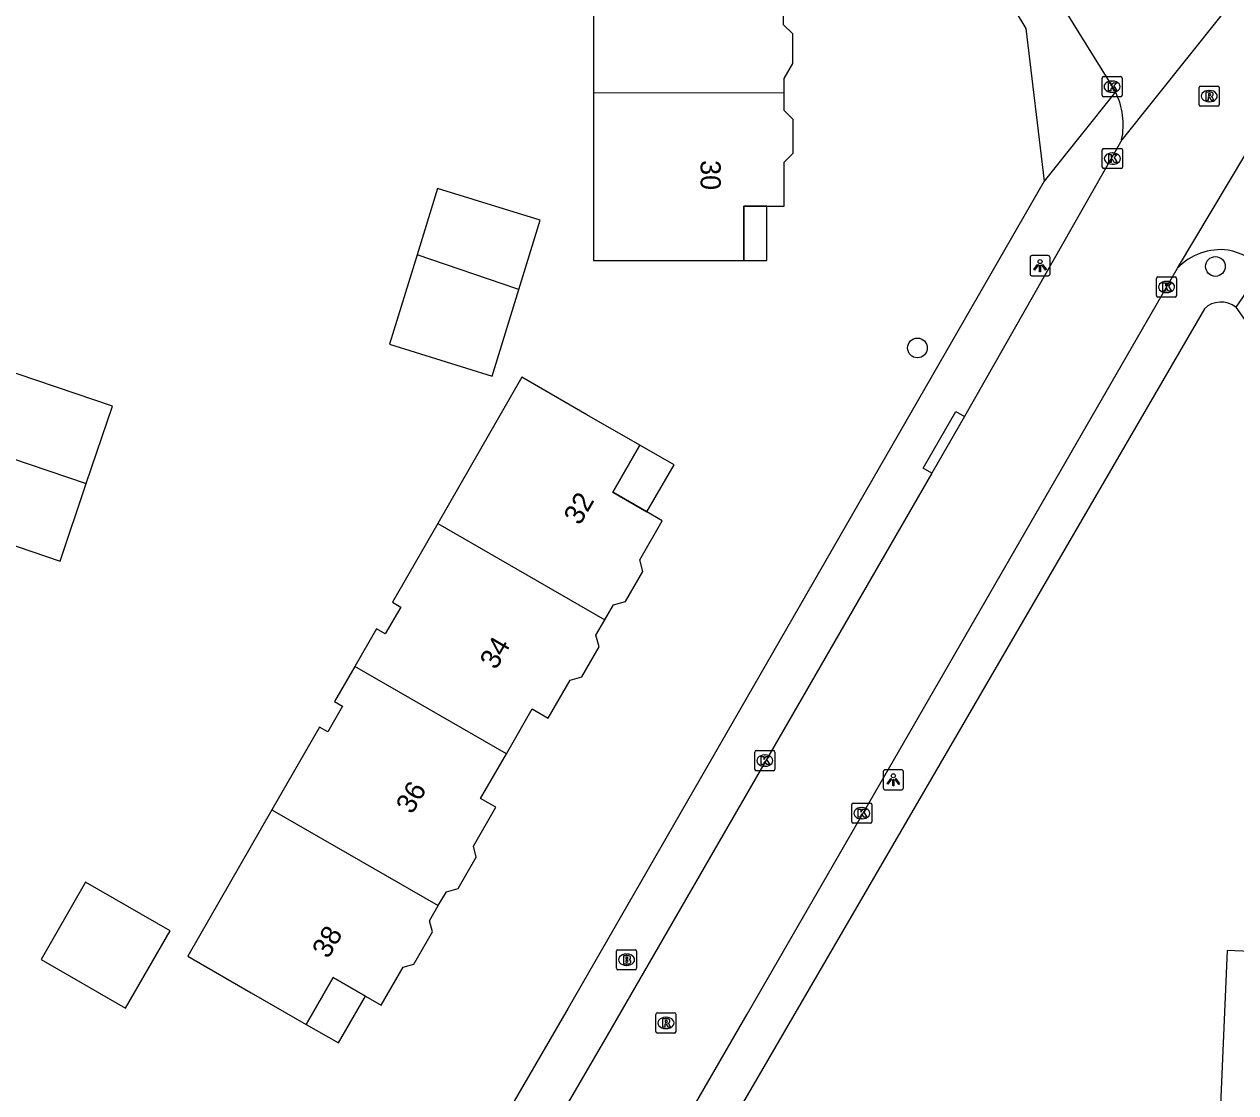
# Model space of a CAD drawing. Extents: x 161772 to 163123, y 383092 to 383917.
# Drawn here: x 162435.2 to 162495.4, y 383696.2 to 383749.3 of the extents above; entities that cross this region are included whole.
import ezdxf

# ---------------------------------------------------------------- set-up
doc = ezdxf.new("R2010")
doc.units = 0
for name, color, linetype in [('IMGEO_Boom', 7, 'Continuous'), ('IMGEO_Brandkraan', 7, 'Continuous'), ('IMGEO_Kolk', 7, 'Continuous'), ('IMGEO_Lichtpunt', 7, 'Continuous'), ('IMGEO_Pand', 7, 'Continuous'), ('IMGEO_Pand_nummerreeks', 7, 'Continuous'), ('IMGEO_Pand_overbouw', 7, 'Continuous'), ('IMGEO_Rijbaan_lokaal_open', 7, 'Continuous'), ('IMGEO_Rioolput', 7, 'Continuous'), ('IMGEO_Voetpad_open', 7, 'Continuous')]:
    doc.layers.add(name, color=color, linetype=linetype)

msp = doc.modelspace()

# ---------------------------------------------------------------- linework, layer by layer
at = {"layer": 'IMGEO_Boom'}
for centre in [(162494.371, 383737.295), (162479.555, 383733.247)]:
    msp.add_circle(centre, 0.489, dxfattribs=at)
at = {"layer": 'IMGEO_Brandkraan'}
for p, q in [((162464.67, 383703.346), (162465.522, 383703.346)), ((162464.595, 383702.42), (162464.595, 383703.272)), ((162465.083, 383703.126), (162465.108, 383703.126)), ((162465.596, 383703.272), (162465.596, 383702.42)), ((162465.522, 383702.346), (162464.67, 383702.346)), ((162465.106, 383702.566), (162465.081, 383702.566))]:
    msp.add_line(p, q, dxfattribs=at)
for points in [[(162464.67, 383703.346), (162465.522, 383703.346)], [(162464.595, 383702.42), (162464.595, 383703.272)], [(162464.943, 383703.046), (162464.943, 383702.646), (162465.156, 383702.646)], [(162465.174, 383703.046), (162464.943, 383703.046)], [(162465.122, 383702.965), (162465.068, 383702.965), (162465.068, 383702.889)], [(162465.068, 383702.889), (162465.121, 383702.889)], [(162465.13, 383702.813), (162465.068, 383702.813), (162465.068, 383702.732)], [(162465.068, 383702.732), (162465.13, 383702.732)], [(162465.596, 383703.272), (162465.596, 383702.42)], [(162465.522, 383702.346), (162464.67, 383702.346)]]:
    msp.add_lwpolyline(points, dxfattribs=at)
for centre, radius, start, end in [((162464.672, 383703.27), 0.0765, 91.55205, 178.44795), ((162464.672, 383703.27), 0.0765, 91.55205, 178.44795), ((162465.52, 383703.27), 0.0765, 1.55205, 88.44795), ((162465.52, 383703.27), 0.0765, 1.55205, 88.44795), ((162465.123, 383702.927), 0.0379, 267.82845, 90.93552), ((162465.131, 383702.772), 0.0404, 269.87594, 90.50774), ((162465.178, 383702.901), 0.145, 59.4692, 91.53667), ((162465.203, 383702.948), 0.0922, 285.51372, 58.15012), ((162465.208, 383702.756), 0.105, 301.31148, 78.98903), ((162464.672, 383702.422), 0.0765, 181.55205, 268.44795), ((162464.672, 383702.422), 0.0765, 181.55205, 268.44795), ((162465.162, 383702.897), 0.251, 268.66757, 293.53466), ((162465.52, 383702.422), 0.0765, 271.55205, 358.44795), ((162465.52, 383702.422), 0.0765, 271.55205, 358.44795)]:
    msp.add_arc(centre, radius, start, end, dxfattribs=at)
for centre, major_axis, ratio, start_param, end_param in [((162465.082, 383702.846), (-0.387, 0.002), 0.722429, 4.712389, 7.853982), ((162465.107, 383702.846), (-0.39, 0.002), 0.717154, 1.570796, 4.712389)]:
    msp.add_ellipse(centre, major_axis=major_axis, ratio=ratio, start_param=start_param, end_param=end_param, dxfattribs=at)
at = {"layer": 'IMGEO_Kolk'}
for p, q in [((162488.805, 383746.729), (162489.657, 383746.729)), ((162488.73, 383745.803), (162488.73, 383746.655)), ((162489.218, 383746.509), (162489.243, 383746.509)), ((162489.731, 383746.655), (162489.731, 383745.803)), ((162489.657, 383745.729), (162488.805, 383745.729)), ((162489.241, 383745.949), (162489.216, 383745.949)), ((162488.745, 383742.232), (162488.745, 383743.084)), ((162488.82, 383743.158), (162489.672, 383743.158)), ((162489.746, 383743.084), (162489.746, 383742.232)), ((162489.233, 383742.938), (162489.258, 383742.938)), ((162489.672, 383742.158), (162488.82, 383742.158)), ((162489.256, 383742.378), (162489.231, 383742.378)), ((162491.436, 383735.849), (162491.436, 383736.701)), ((162491.511, 383736.775), (162492.363, 383736.775)), ((162491.924, 383736.555), (162491.949, 383736.555)), ((162492.437, 383736.701), (162492.437, 383735.849)), ((162491.947, 383735.995), (162491.922, 383735.995)), ((162492.363, 383735.775), (162491.511, 383735.775)), ((162471.469, 383712.315), (162471.469, 383713.167)), ((162471.544, 383713.241), (162472.396, 383713.241)), ((162471.957, 383713.021), (162471.982, 383713.021)), ((162472.47, 383713.167), (162472.47, 383712.315)), ((162471.98, 383712.461), (162471.955, 383712.461)), ((162472.396, 383712.241), (162471.544, 383712.241)), ((162476.291, 383709.702), (162476.291, 383710.554)), ((162476.366, 383710.628), (162477.218, 383710.628)), ((162477.292, 383710.554), (162477.292, 383709.702)), ((162476.779, 383710.408), (162476.804, 383710.408)), ((162477.218, 383709.628), (162476.366, 383709.628)), ((162476.802, 383709.848), (162476.777, 383709.848))]:
    msp.add_line(p, q, dxfattribs=at)
for points in [[(162488.805, 383746.729), (162489.657, 383746.729)], [(162488.73, 383745.803), (162488.73, 383746.655)], [(162489.051, 383746.429), (162489.174, 383746.429), (162489.174, 383746.278), (162489.304, 383746.429), (162489.468, 383746.429), (162489.322, 383746.278), (162489.475, 383746.029), (162489.323, 383746.029), (162489.238, 383746.193), (162489.174, 383746.126), (162489.174, 383746.029), (162489.051, 383746.029), (162489.051, 383746.429)], [(162489.731, 383746.655), (162489.731, 383745.803)], [(162489.657, 383745.729), (162488.805, 383745.729)], [(162488.745, 383742.232), (162488.745, 383743.084)], [(162488.82, 383743.158), (162489.672, 383743.158)], [(162489.746, 383743.084), (162489.746, 383742.232)], [(162489.066, 383742.858), (162489.189, 383742.858), (162489.189, 383742.707), (162489.319, 383742.858), (162489.483, 383742.858), (162489.337, 383742.707), (162489.49, 383742.458), (162489.338, 383742.458), (162489.253, 383742.622), (162489.189, 383742.555), (162489.189, 383742.458), (162489.066, 383742.458), (162489.066, 383742.858)], [(162489.672, 383742.158), (162488.82, 383742.158)], [(162491.436, 383735.849), (162491.436, 383736.701)], [(162491.511, 383736.775), (162492.363, 383736.775)], [(162491.757, 383736.475), (162491.88, 383736.475), (162491.88, 383736.324), (162492.01, 383736.475), (162492.174, 383736.475), (162492.028, 383736.324), (162492.181, 383736.075), (162492.029, 383736.075), (162491.944, 383736.239), (162491.88, 383736.172), (162491.88, 383736.075), (162491.757, 383736.075), (162491.757, 383736.475)], [(162492.437, 383736.701), (162492.437, 383735.849)], [(162492.363, 383735.775), (162491.511, 383735.775)], [(162471.469, 383712.315), (162471.469, 383713.167)], [(162471.544, 383713.241), (162472.396, 383713.241)], [(162472.47, 383713.167), (162472.47, 383712.315)], [(162471.79, 383712.941), (162471.913, 383712.941), (162471.913, 383712.79), (162472.043, 383712.941), (162472.207, 383712.941), (162472.061, 383712.79), (162472.214, 383712.541), (162472.062, 383712.541), (162471.977, 383712.705), (162471.913, 383712.638), (162471.913, 383712.541), (162471.79, 383712.541), (162471.79, 383712.941)], [(162472.396, 383712.241), (162471.544, 383712.241)], [(162476.291, 383709.702), (162476.291, 383710.554)], [(162476.366, 383710.628), (162477.218, 383710.628)], [(162477.292, 383710.554), (162477.292, 383709.702)], [(162476.612, 383710.328), (162476.735, 383710.328), (162476.735, 383710.177), (162476.865, 383710.328), (162477.029, 383710.328), (162476.883, 383710.177), (162477.036, 383709.928), (162476.884, 383709.928), (162476.799, 383710.092), (162476.735, 383710.025), (162476.735, 383709.928), (162476.612, 383709.928), (162476.612, 383710.328)], [(162477.218, 383709.628), (162476.366, 383709.628)]]:
    msp.add_lwpolyline(points, dxfattribs=at)
for centre, start, end in [((162488.807, 383746.653), 91.55205, 178.44795), ((162488.807, 383746.653), 91.55205, 178.44795), ((162489.655, 383746.653), 1.55205, 88.44795), ((162489.655, 383746.653), 1.55205, 88.44795), ((162488.807, 383745.805), 181.55205, 268.44795), ((162488.807, 383745.805), 181.55205, 268.44795), ((162489.655, 383745.805), 271.55205, 358.44795), ((162489.655, 383745.805), 271.55205, 358.44795), ((162488.822, 383743.082), 91.55205, 178.44795), ((162488.822, 383743.082), 91.55205, 178.44795), ((162489.67, 383743.082), 1.55205, 88.44795), ((162489.67, 383743.082), 1.55205, 88.44795), ((162488.822, 383742.234), 181.55205, 268.44795), ((162488.822, 383742.234), 181.55205, 268.44795), ((162489.67, 383742.234), 271.55205, 358.44795), ((162489.67, 383742.234), 271.55205, 358.44795), ((162491.513, 383736.699), 91.55205, 178.44795), ((162491.513, 383736.699), 91.55205, 178.44795), ((162492.361, 383736.699), 1.55205, 88.44795), ((162492.361, 383736.699), 1.55205, 88.44795), ((162491.513, 383735.851), 181.55205, 268.44795), ((162491.513, 383735.851), 181.55205, 268.44795), ((162492.361, 383735.851), 271.55205, 358.44795), ((162492.361, 383735.851), 271.55205, 358.44795), ((162471.546, 383713.165), 91.55205, 178.44795), ((162471.546, 383713.165), 91.55205, 178.44795), ((162472.394, 383713.165), 1.55205, 88.44795), ((162472.394, 383713.165), 1.55205, 88.44795), ((162471.546, 383712.317), 181.55205, 268.44795), ((162471.546, 383712.317), 181.55205, 268.44795), ((162472.394, 383712.317), 271.55205, 358.44795), ((162472.394, 383712.317), 271.55205, 358.44795), ((162476.368, 383710.552), 91.55205, 178.44795), ((162476.368, 383710.552), 91.55205, 178.44795), ((162477.216, 383710.552), 1.55205, 88.44795), ((162477.216, 383710.552), 1.55205, 88.44795), ((162476.368, 383709.704), 181.55205, 268.44795), ((162476.368, 383709.704), 181.55205, 268.44795), ((162477.216, 383709.704), 271.55205, 358.44795), ((162477.216, 383709.704), 271.55205, 358.44795)]:
    msp.add_arc(centre, 0.0765, start, end, dxfattribs=at)
for centre, major_axis, ratio, start_param, end_param in [((162489.217, 383746.229), (-0.387, 0.002), 0.722429, 4.712389, 7.853982), ((162489.242, 383746.229), (-0.39, 0.002), 0.717154, 1.570796, 4.712389), ((162489.232, 383742.658), (-0.387, 0.002), 0.722429, 4.712389, 7.853982), ((162489.257, 383742.658), (-0.39, 0.002), 0.717154, 1.570796, 4.712389), ((162491.923, 383736.275), (-0.387, 0.002), 0.722429, 4.712389, 7.853982), ((162491.948, 383736.275), (-0.39, 0.002), 0.717154, 1.570796, 4.712389), ((162471.956, 383712.741), (-0.387, 0.002), 0.722429, 4.712389, 7.853982), ((162471.981, 383712.741), (-0.39, 0.002), 0.717154, 1.570796, 4.712389), ((162476.778, 383710.128), (-0.387, 0.002), 0.722429, 4.712389, 7.853982), ((162476.803, 383710.128), (-0.39, 0.002), 0.717154, 1.570796, 4.712389)]:
    msp.add_ellipse(centre, major_axis=major_axis, ratio=ratio, start_param=start_param, end_param=end_param, dxfattribs=at)
at = {"layer": 'IMGEO_Lichtpunt'}
for p, q in [((162485.154, 383737.738), (162485.154, 383736.931)), ((162485.154, 383737.738), (162485.154, 383736.931)), ((162486.056, 383737.833), (162485.248, 383737.833)), ((162486.056, 383737.833), (162485.248, 383737.833)), ((162486.15, 383736.931), (162486.15, 383737.738)), ((162486.15, 383736.931), (162486.15, 383737.738)), ((162485.248, 383736.837), (162486.056, 383736.837)), ((162485.248, 383736.837), (162486.056, 383736.837)), ((162477.86, 383712.189), (162477.86, 383711.382)), ((162477.86, 383712.189), (162477.86, 383711.382)), ((162478.762, 383712.284), (162477.954, 383712.284)), ((162478.762, 383712.284), (162477.954, 383712.284)), ((162478.856, 383711.382), (162478.856, 383712.189)), ((162478.856, 383711.382), (162478.856, 383712.189)), ((162477.954, 383711.288), (162478.762, 383711.288)), ((162477.954, 383711.288), (162478.762, 383711.288))]:
    msp.add_line(p, q, dxfattribs=at)
for points in [[(162485.528, 383737.402), (162485.567, 383737.374), (162485.379, 383737.112), (162485.341, 383737.139), (162485.528, 383737.402)], [(162485.63, 383737.354), (162485.677, 383737.354), (162485.677, 383737.032), (162485.63, 383737.032), (162485.63, 383737.354)], [(162485.74, 383737.374), (162485.778, 383737.401), (162485.965, 383737.139), (162485.926, 383737.111), (162485.74, 383737.374)], [(162478.234, 383711.853), (162478.273, 383711.825), (162478.085, 383711.563), (162478.047, 383711.59), (162478.234, 383711.853)], [(162478.336, 383711.805), (162478.383, 383711.805), (162478.383, 383711.483), (162478.336, 383711.483), (162478.336, 383711.805)], [(162478.446, 383711.825), (162478.484, 383711.852), (162478.671, 383711.59), (162478.632, 383711.562), (162478.446, 383711.825)]]:
    msp.add_lwpolyline(points, dxfattribs=at)
for centre in [(162485.653, 383737.536), (162478.359, 383711.987)]:
    msp.add_circle(centre, 0.0994, dxfattribs=at)
for centre, start, end in [((162485.248, 383737.738), 90, 180), ((162485.248, 383737.738), 90, 180), ((162486.056, 383737.738), 0, 90), ((162486.056, 383737.738), 0, 90), ((162485.248, 383736.931), 180, 270), ((162485.248, 383736.931), 180, 270), ((162486.056, 383736.931), 270, 0), ((162486.056, 383736.931), 270, 360), ((162477.954, 383712.189), 90, 180), ((162477.954, 383712.189), 90, 180), ((162478.762, 383712.189), 0, 90), ((162478.762, 383712.189), 0, 90), ((162477.954, 383711.382), 180, 270), ((162477.954, 383711.382), 180, 270), ((162478.762, 383711.382), 270, 0), ((162478.762, 383711.382), 270, 360)]:
    msp.add_arc(centre, 0.0946, start, end, dxfattribs=at)
at = {"layer": 'IMGEO_Pand'}
for points in [[(162472.931, 383745.94), (162472.931, 383746.637), (162473.357, 383747.375), (162473.357, 383748.85), (162472.897, 383749.31), (162472.897, 383750), (162472.898, 383751.606), (162472.024, 383751.602), (162471.042, 383751.598), (162471.031, 383754.307), (162467.014, 383754.291), (162463.458, 383754.277), (162463.457, 383750), (162463.456, 383745.923)], [(162463.456, 383745.923), (162463.455, 383737.595), (162467.07, 383737.594), (162470.921, 383737.593), (162470.922, 383740.294), (162472.07, 383740.293), (162472.936, 383740.292), (162472.937, 383742.486), (162473.373, 383742.923), (162473.374, 383744.597), (162472.93, 383745.041), (162472.931, 383745.94)], [(162463.456, 383745.923), (162472.931, 383745.94)], [(162459.746, 383736.146), (162460.81, 383739.596), (162455.699, 383741.172), (162454.683, 383737.874)], [(162454.683, 383737.874), (162453.312, 383733.428), (162458.422, 383731.852), (162459.746, 383736.146)], [(162459.746, 383736.146), (162459.638, 383736.192), (162454.683, 383737.874)], [(162438.241, 383726.504), (162439.546, 383730.354), (162433.91, 383732.265), (162432.605, 383728.415)], [(162464.014, 383719.732), (162464.448, 383720.486), (162465.048, 383720.647), (162465.908, 383722.14), (162465.753, 383722.715), (162466.875, 383724.664), (162466.112, 383725.103), (162464.412, 383726.081), (162465.756, 383728.415), (162463.123, 383729.931), (162459.894, 383731.79), (162455.709, 383724.521)], [(162432.605, 383728.415), (162431.299, 383724.566), (162436.935, 383722.655), (162438.241, 383726.504)], [(162432.605, 383728.415), (162438.241, 383726.504)], [(162455.709, 383724.521), (162453.456, 383720.608), (162453.869, 383720.37), (162453.104, 383719.042), (162452.666, 383719.294), (162451.583, 383717.413)], [(162455.709, 383724.521), (162464.014, 383719.732)], [(162459.121, 383713.084), (162460.401, 383715.307), (162461.2, 383714.846), (162462.294, 383716.745), (162462.875, 383716.902), (162463.731, 383718.39), (162463.575, 383718.969), (162464.014, 383719.732)], [(162451.583, 383717.413), (162450.58, 383715.672), (162450.985, 383715.439), (162450.256, 383714.172), (162449.841, 383714.411), (162447.472, 383710.296)], [(162459.121, 383713.084), (162451.583, 383717.413)], [(162455.739, 383705.534), (162456.139, 383706.228), (162456.726, 383706.386), (162457.627, 383707.951), (162457.482, 383708.49), (162458.598, 383710.429), (162457.843, 383710.864), (162459.121, 383713.084)], [(162447.472, 383710.296), (162443.286, 383703.025), (162446.443, 383701.207), (162449.172, 383699.635), (162450.516, 383701.966), (162452.118, 383701.043), (162452.899, 383700.593), (162453.987, 383702.482), (162454.525, 383702.627), (162455.448, 383704.229), (162455.301, 383704.773), (162455.739, 383705.534)], [(162447.472, 383710.296), (162455.739, 383705.534)], [(162435.995, 383702.864), (162440.197, 383700.444), (162442.408, 383704.285), (162438.206, 383706.704), (162435.995, 383702.864)], [(162505.757, 383702.834), (162494.957, 383703.302), (162494.309, 383688.346), (162491.032, 383688.488), (162491.083, 383689.667), (162478.715, 383690.206), (162478.54, 383686.19), (162475.113, 383686.339), (162474.895, 383679.974), (162475.949, 383679.927), (162489.755, 383679.308), (162489.416, 383671.505), (162495.442, 383671.244), (162495.231, 383666.402), (162497.18, 383666.317)]]:
    msp.add_lwpolyline(points, dxfattribs=at)
at = {"layer": 'IMGEO_Pand_overbouw'}
for points in [[(162472.07, 383740.293), (162470.922, 383740.294), (162470.921, 383737.593), (162472.069, 383737.593)], [(162467.456, 383727.436), (162465.756, 383728.415), (162464.412, 383726.081), (162466.112, 383725.103)], [(162452.118, 383701.043), (162450.516, 383701.966), (162449.172, 383699.635), (162450.776, 383698.712)]]:
    msp.add_lwpolyline(points, close=True, dxfattribs=at)
at = {"layer": 'IMGEO_Rijbaan_lokaal_open'}
for points in [[(162481.143, 383760.106), (162486.899, 383750), (162489.396, 383745.969)], [(162496.21, 383751.744), (162489.708, 383743.589)], [(162492.477, 383737.212), (162498.421, 383747.134), (162498.965, 383747.627)], [(162489.708, 383743.589), (162481.896, 383729.841)], [(162452.585, 383668.521), (162462.665, 383685.559), (162471.089, 383700.148), (162492.477, 383737.212)], [(162481.896, 383729.841), (162480.272, 383727.03)], [(162480.272, 383727.03), (162464.126, 383699.08), (162460.904, 383693.54)]]:
    msp.add_lwpolyline(points, dxfattribs=at)
for centre, radius, start, end in [((162486.166, 383744.335), 3.619, 348.10217, 26.83474), ((162494.653, 383735.101), 3.031, 83.46274, 135.87083), ((162494.024, 383733.956), 4.269, 50.42515, 76.81287)]:
    msp.add_arc(centre, radius, start, end, dxfattribs=at)
at = {"layer": 'IMGEO_Rioolput'}
for p, q in [((162493.559, 383745.334), (162493.559, 383746.186)), ((162493.634, 383746.26), (162494.486, 383746.26)), ((162494.56, 383746.186), (162494.56, 383745.334)), ((162494.07, 383745.48), (162494.045, 383745.48)), ((162494.047, 383746.04), (162494.072, 383746.04)), ((162494.486, 383745.26), (162493.634, 383745.26)), ((162466.553, 383699.28), (162466.553, 383700.132)), ((162466.628, 383700.206), (162467.48, 383700.206)), ((162467.041, 383699.986), (162467.066, 383699.986)), ((162467.554, 383700.132), (162467.554, 383699.28)), ((162467.48, 383699.206), (162466.628, 383699.206)), ((162467.064, 383699.426), (162467.039, 383699.426))]:
    msp.add_line(p, q, dxfattribs=at)
for points in [[(162493.559, 383745.334), (162493.559, 383746.186)], [(162493.634, 383746.26), (162494.486, 383746.26)], [(162494.56, 383746.186), (162494.56, 383745.334)], [(162494.148, 383745.958), (162493.896, 383745.96), (162493.896, 383745.56)], [(162493.896, 383745.56), (162494.02, 383745.56), (162494.02, 383745.722), (162494.031, 383745.722)], [(162494.074, 383745.879), (162494.02, 383745.879), (162494.02, 383745.798)], [(162494.02, 383745.798), (162494.072, 383745.798)], [(162494.078, 383745.693), (162494.149, 383745.56), (162494.289, 383745.56), (162494.224, 383745.686)], [(162494.486, 383745.26), (162493.634, 383745.26)], [(162466.553, 383699.28), (162466.553, 383700.132)], [(162466.628, 383700.206), (162467.48, 383700.206)], [(162467.142, 383699.904), (162466.89, 383699.906), (162466.89, 383699.506)], [(162467.068, 383699.825), (162467.014, 383699.825), (162467.014, 383699.744)], [(162467.014, 383699.744), (162467.066, 383699.744)], [(162467.554, 383700.132), (162467.554, 383699.28)], [(162467.48, 383699.206), (162466.628, 383699.206)], [(162466.89, 383699.506), (162467.014, 383699.506), (162467.014, 383699.668), (162467.025, 383699.668)], [(162467.072, 383699.639), (162467.143, 383699.506), (162467.283, 383699.506), (162467.218, 383699.632)]]:
    msp.add_lwpolyline(points, dxfattribs=at)
for centre, radius, start, end in [((162493.636, 383746.184), 0.0765, 91.55205, 178.44795), ((162493.636, 383746.184), 0.0765, 91.55205, 178.44795), ((162494.484, 383746.184), 0.0765, 1.55205, 88.44795), ((162494.484, 383746.184), 0.0765, 1.55205, 88.44795), ((162494.03, 383745.669), 0.0533, 26.02933, 88.69889), ((162494.056, 383745.987), 0.19, 274.7715, 282.96867), ((162494.08, 383745.783), 0.0964, 77.00612, 93.18647), ((162494.094, 383745.84), 0.0378, 276.66336, 79.67722), ((162494.147, 383745.848), 0.109, 350.36119, 89.41601), ((162494.145, 383745.848), 0.112, 277.58423, 350.98172), ((162494.129, 383745.633), 0.108, 29.51342, 73.79051), ((162493.636, 383745.336), 0.0765, 181.55205, 268.44795), ((162493.636, 383745.336), 0.0765, 181.55205, 268.44795), ((162494.484, 383745.336), 0.0765, 271.55205, 358.44795), ((162494.484, 383745.336), 0.0765, 271.55205, 358.44795), ((162466.63, 383700.13), 0.0765, 91.55205, 178.44795), ((162466.63, 383700.13), 0.0765, 91.55205, 178.44795), ((162467.05, 383699.933), 0.19, 274.7715, 282.96867), ((162467.074, 383699.729), 0.0964, 77.00612, 93.18647), ((162467.088, 383699.786), 0.0378, 276.66336, 79.67722), ((162467.141, 383699.794), 0.109, 350.36119, 89.41601), ((162467.139, 383699.794), 0.112, 277.58423, 350.98172), ((162467.478, 383700.13), 0.0765, 1.55205, 88.44795), ((162467.478, 383700.13), 0.0765, 1.55205, 88.44795), ((162466.63, 383699.282), 0.0765, 181.55205, 268.44795), ((162466.63, 383699.282), 0.0765, 181.55205, 268.44795), ((162467.024, 383699.615), 0.0533, 26.02933, 88.69889), ((162467.123, 383699.579), 0.108, 29.51342, 73.79051), ((162467.478, 383699.282), 0.0765, 271.55205, 358.44795), ((162467.478, 383699.282), 0.0765, 271.55205, 358.44795)]:
    msp.add_arc(centre, radius, start, end, dxfattribs=at)
for centre, major_axis, ratio, start_param, end_param in [((162494.046, 383745.76), (-0.387, 0.002), 0.722429, 4.712389, 7.853982), ((162494.071, 383745.76), (-0.39, 0.002), 0.717154, 1.570796, 4.712389), ((162467.04, 383699.706), (-0.387, 0.002), 0.722429, 4.712389, 7.853982), ((162467.065, 383699.706), (-0.39, 0.002), 0.717154, 1.570796, 4.712389)]:
    msp.add_ellipse(centre, major_axis=major_axis, ratio=ratio, start_param=start_param, end_param=end_param, dxfattribs=at)
at = {"layer": 'IMGEO_Voetpad_open'}
for points in [[(162444.24, 383825.301), (162447.165, 383824.152), (162451.589, 383813.891), (162459.333, 383796.991), (162466.513, 383782.432), (162474.88, 383766.74), (162480.643, 383756.334), (162484.417, 383750), (162484.939, 383749.123), (162485.854, 383741.542)], [(162489.396, 383745.969), (162485.854, 383741.542)], [(162485.854, 383741.542), (162462.2, 383700.441), (162438.96, 383660.462)], [(162496.744, 383737.247), (162495.379, 383735.273)], [(162495.379, 383735.273), (162500, 383728.703), (162507.989, 383717.553), (162509.705, 383715.089)], [(162493.82, 383735.198), (162454.106, 383666.894), (162451.146, 383661.814)], [(162480.272, 383727.03), (162479.84, 383727.278), (162481.466, 383730.089), (162481.896, 383729.841)]]:
    msp.add_lwpolyline(points, dxfattribs=at)
msp.add_arc((162494.643, 383734.327), 1.199, 52.13666, 133.37184, dxfattribs=at)

# ---------------------------------------------------------------- texts
at = {"layer": 'IMGEO_Pand_nummerreeks'}
for s, rotation, p in [('30', 270.14876, (162468.776, 383742.58)), ('32', 59.8569, (162462.775, 383724.394)), ('34', 59.85631, (162458.606, 383717.216)), ('36', 59.85631, (162454.436, 383710.035)), ('38', 59.8569, (162450.268, 383702.856))]:
    msp.add_text(s, height=1, rotation=rotation, dxfattribs=at).set_placement(p)

doc.saveas('drawing.dxf')
